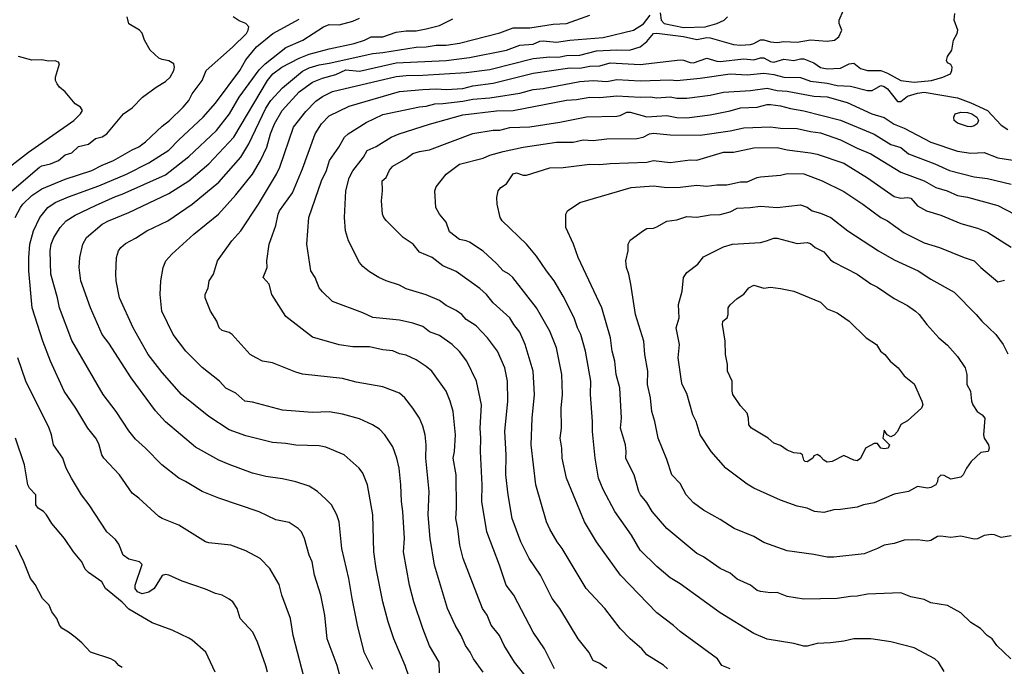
# Model space of a CAD drawing. Header units: metres. Extents: x -46681 to -43747, y -240911 to -237677.
# Tile 399 of 656: x -43972 to -43825, y -240597 to -240500. Entities that reach past the tile are written whole.
import ezdxf

# ---------------------------------------------------------------- set-up
doc = ezdxf.new("R2010")
doc.units = ezdxf.units.M
doc.layers.add('CONTOUR_INDEX', color=1, linetype='Continuous')
doc.layers.add('CONTOUR_INTER', color=3, linetype='Continuous')

msp = doc.modelspace()

# ---------------------------------------------------------------- linework, layer by layer
at = {"layer": 'CONTOUR_INDEX'}
for points, elevation in [([(-43973.1, -240525.56), (-43968.93, -240522.02), (-43968.6, -240521.79), (-43967.31, -240521.52), (-43966.13, -240521.02), (-43965.1, -240520.16), (-43964.1, -240519.84), (-43963.1, -240518.93), (-43961.6, -240518.54), (-43960.6, -240517.73), (-43959.6, -240517.44), (-43958.89, -240517.02), (-43956.38, -240514.02), (-43955.1, -240513.1), (-43953.54, -240511.52), (-43951.52, -240510.02), (-43950.1, -240509.18), (-43949.41, -240508.52), (-43948.87, -240507.52), (-43948.78, -240507.02), (-43948.85, -240506.52), (-43949.6, -240506.11), (-43950.6, -240505.9), (-43951.1, -240505.67), (-43952.41, -240504.52), (-43953.26, -240503.02), (-43953.6, -240501.97), (-43954.01, -240501.52), (-43955.6, -240500.56), (-43955.83, -240499.52)], 85), ([(-43913.03, -240600.02), (-43914.27, -240596.52), (-43915.93, -240592.52), (-43916.81, -240590.02), (-43917.61, -240587.02), (-43918.59, -240582.02), (-43918.92, -240579.52), (-43919.06, -240574.02), (-43919.88, -240569.52), (-43920.6, -240567.74), (-43921.11, -240567.02), (-43923.39, -240565.02), (-43926.1, -240563.88), (-43927.1, -240563.69), (-43930.6, -240563.58), (-43932.1, -240563.31), (-43934.1, -240563.16), (-43938.1, -240562.2), (-43940.6, -240561.28), (-43943.6, -240559.29), (-43947.71, -240556.02), (-43950.6, -240552.73), (-43952.72, -240550.02), (-43954.92, -240546.02), (-43956.96, -240541.52), (-43957.48, -240539.02), (-43957.53, -240538.02), (-43957.43, -240535.52), (-43957.11, -240534.52), (-43956.77, -240534.02), (-43956.1, -240533.42), (-43954.6, -240532.64), (-43952.9, -240531.52), (-43949.76, -240530.02), (-43946.1, -240527.53), (-43942.1, -240524.22), (-43938.81, -240520.52), (-43937.66, -240518.52), (-43935.1, -240513.19), (-43934.32, -240512.02), (-43932.6, -240510.11), (-43929.6, -240507.65), (-43928.6, -240507.12), (-43927.1, -240506.68), (-43925.6, -240506.46), (-43919.1, -240505.01), (-43917.6, -240504.87), (-43912.6, -240504.06), (-43911.1, -240503.99), (-43909.6, -240503.76), (-43908.1, -240503.76), (-43906.1, -240503.43), (-43900.1, -240501.91), (-43898.1, -240501.16), (-43895.6, -240501.16), (-43892.1, -240500.61), (-43890.1, -240500.5), (-43886.6, -240499.27)], 90), ([(-43884.1, -240596.99), (-43885.1, -240596.24), (-43886.1, -240595.79), (-43886.75, -240594.52), (-43888.36, -240592.52), (-43891.12, -240588.02), (-43892.23, -240586.52), (-43894, -240583.02), (-43895.71, -240580.52), (-43896.94, -240578.02), (-43898.23, -240574.52), (-43898.83, -240571.02), (-43899.18, -240568.02), (-43899.16, -240565.02), (-43899.36, -240561.52), (-43898.91, -240557.02), (-43898.94, -240554.02), (-43899.33, -240552.02), (-43900.44, -240549.52), (-43901.91, -240547.52), (-43903.6, -240545.74), (-43905.1, -240544.8), (-43905.78, -240544.02), (-43906.6, -240543.42), (-43908.1, -240542.69), (-43909.1, -240541.94), (-43911.1, -240541.07), (-43914.1, -240540.19), (-43915.1, -240539.67), (-43917.1, -240538.99), (-43918.21, -240538.52), (-43919.6, -240537.67), (-43920.6, -240536.86), (-43921.1, -240536.27), (-43922.73, -240533.02), (-43923.19, -240531.52), (-43923.32, -240529.52), (-43923.12, -240525.52), (-43922.6, -240523.61), (-43922.1, -240522.57), (-43920.5, -240520.52), (-43919.94, -240519.52), (-43918.6, -240518.89), (-43916.33, -240517.52), (-43915.15, -240517.02), (-43910.6, -240515.59), (-43905.6, -240514.19), (-43900.6, -240513.58), (-43898.1, -240513.5), (-43890.1, -240511.99), (-43888.6, -240511.9), (-43886.6, -240511.54), (-43885.1, -240511.59), (-43882.6, -240511.35), (-43879.1, -240511.54), (-43877.6, -240511.49), (-43876.6, -240511.61), (-43874.6, -240511.5), (-43873.6, -240511.66), (-43872.1, -240511.67), (-43868.6, -240511.25), (-43866.6, -240510.8), (-43862.6, -240510.54), (-43860.1, -240510.2), (-43858.6, -240510.55), (-43857.1, -240510.63), (-43853.1, -240511.37), (-43851.1, -240511.48), (-43848.1, -240512.32), (-43844.44, -240514.02), (-43842.6, -240514.56), (-43841.1, -240515.58), (-43839.6, -240516.14), (-43835.6, -240518.28), (-43831.6, -240519.58), (-43829.6, -240519.91), (-43827.6, -240519.8), (-43825.6, -240520.61), (-43821.1, -240521.28)], 95), ([(-43831.98, -240514.02), (-43831.1, -240513.76), (-43830.1, -240513.81), (-43829.45, -240514.02), (-43828.73, -240514.52), (-43828.46, -240515.02), (-43828.68, -240515.52), (-43829.1, -240515.83), (-43829.6, -240515.98), (-43830.1, -240515.92), (-43831.6, -240515.42), (-43832.1, -240515.04), (-43832.17, -240514.52), (-43831.98, -240514.02)], 95), ([(-43823.6, -240577.14), (-43825.1, -240577.41), (-43826.1, -240577), (-43826.6, -240576.95), (-43827.6, -240577.11), (-43828.6, -240577.61), (-43829.1, -240577.62), (-43831.1, -240577.18), (-43832.6, -240577.38), (-43834.1, -240577.21), (-43834.6, -240577.26), (-43835.6, -240577.83), (-43836.1, -240577.94), (-43837.6, -240577.75), (-43839.6, -240577.79), (-43841.1, -240578.27), (-43842.6, -240578.52), (-43843.6, -240579.04), (-43845.6, -240579.82), (-43850.1, -240580.33), (-43851.1, -240580.33), (-43853.1, -240579.91), (-43857.1, -240579.36), (-43860.6, -240578.12), (-43862.1, -240577.25), (-43865.04, -240576.02), (-43867.1, -240574.69), (-43869.6, -240573.32), (-43871.1, -240572.19), (-43872.23, -240571.02), (-43873.1, -240569.33), (-43874.36, -240568.02), (-43875.1, -240565.72), (-43876.4, -240562.52), (-43876.88, -240560.02), (-43877.34, -240558.52), (-43877.54, -240556.52), (-43878.01, -240554.52), (-43877.96, -240552.52), (-43878.37, -240550.02), (-43878.52, -240548.02), (-43879.8, -240544.02), (-43880.47, -240539.52), (-43880.79, -240538.02), (-43881.15, -240537.02), (-43881.21, -240536.02), (-43880.88, -240534.52), (-43880.88, -240533.52), (-43880.6, -240532.91), (-43878.6, -240531.45), (-43878.1, -240531.17), (-43877.1, -240531.12), (-43876.6, -240530.94), (-43875.1, -240530.08), (-43873.6, -240529.85), (-43872.1, -240529.38), (-43870.6, -240529.49), (-43868.6, -240529.11), (-43867.1, -240529.1), (-43865.6, -240528.67), (-43864.6, -240528.15), (-43862.62, -240528.02)], 100), ([(-43862.62, -240528.02), (-43861.1, -240527.82), (-43858.6, -240528.02), (-43855.1, -240527.64), (-43854.1, -240527.97), (-43853.35, -240528.52), (-43852.1, -240528.86), (-43850.54, -240529.52), (-43848.03, -240531.52), (-43843.45, -240534.52), (-43841.1, -240535.86), (-43837.48, -240537.52), (-43835.6, -240538.77), (-43832.1, -240540.71), (-43828.81, -240544.02), (-43827.98, -240545.02), (-43825.89, -240547.02), (-43824.77, -240548.52), (-43824.1, -240549.92)], 100), ([(-43942.69, -240597.52), (-43944.06, -240594.52), (-43946.1, -240592.73), (-43946.6, -240592.43), (-43949.1, -240591.24), (-43952.1, -240590.17), (-43955.6, -240588.11), (-43956.6, -240587.07), (-43959.09, -240585.02), (-43959.62, -240584.02), (-43961.6, -240582.62), (-43962.1, -240582.1), (-43962.6, -240581.01), (-43963.88, -240579.52), (-43965.19, -240577.52), (-43967.1, -240575.3), (-43967.89, -240574.02), (-43968.37, -240573.52), (-43969.16, -240573.02), (-43969.49, -240572.52), (-43969.51, -240571.02), (-43970.45, -240570.02), (-43970.71, -240569.52), (-43971.2, -240566.52), (-43972.52, -240562.52)], 85)]:
    msp.add_lwpolyline(points, dxfattribs=dict(at, elevation=elevation))
at = {"layer": 'CONTOUR_INTER'}
for points, elevation in [([(-43902.6, -240597.53), (-43904.04, -240595.52), (-43904.51, -240594.52), (-43905.24, -240593.52), (-43905.87, -240592.02), (-43906.77, -240590.52), (-43907.89, -240588.02), (-43908.98, -240584.52), (-43909.84, -240581.52), (-43910.51, -240577.52), (-43910.83, -240574.02), (-43910.67, -240570.52), (-43911.13, -240565.52), (-43911.08, -240563.52), (-43911.27, -240562.02), (-43911.6, -240560.71), (-43912.1, -240559.52), (-43913.08, -240558.02), (-43914.28, -240556.52), (-43915.1, -240555.79), (-43917.6, -240554.84), (-43921.6, -240554.16), (-43923.6, -240553.61), (-43929.6, -240552.95), (-43930.6, -240552.68), (-43934.1, -240551.28), (-43935.6, -240550.99), (-43936.55, -240550.52), (-43937.45, -240550.02), (-43940.13, -240547.02), (-43940.6, -240546.71), (-43941.6, -240546.41), (-43942.07, -240546.02), (-43942.43, -240545.02), (-43943.35, -240543.52), (-43944.18, -240541.52), (-43944.17, -240541.02), (-43943.7, -240540.02), (-43943.59, -240539.02), (-43942.91, -240538.02), (-43942.31, -240536.02), (-43940.17, -240533.02), (-43938.85, -240531.52), (-43936.21, -240527.52), (-43933.48, -240523.02), (-43933.02, -240522.02), (-43930.93, -240516.02), (-43929.1, -240513.67), (-43927.6, -240512.13), (-43926.6, -240511.44), (-43925.1, -240510.69), (-43915.6, -240508.45), (-43914.1, -240508.28), (-43911.6, -240508.24), (-43905.1, -240507.86), (-43901.6, -240507.37), (-43895.1, -240505.74), (-43892.6, -240505.49), (-43891.33, -240505.52), (-43890.1, -240505.31), (-43888.1, -240505.26), (-43885.6, -240504.62), (-43882.6, -240504.47), (-43880.7, -240504.52), (-43879.1, -240503.98), (-43878.1, -240503.18), (-43877.1, -240502), (-43876.6, -240501.96), (-43872.6, -240502.46), (-43870.6, -240502.92), (-43869.1, -240502.62), (-43868.6, -240502.65), (-43865.1, -240503.64), (-43864.1, -240503.74), (-43862.6, -240503.66), (-43862.07, -240503.52), (-43861.1, -240502.97), (-43860.6, -240502.94), (-43859.6, -240503.26), (-43858.6, -240503.33), (-43857.6, -240503.19), (-43855.6, -240503.3), (-43853.6, -240502.97), (-43851.1, -240503.15), (-43850, -240503.02), (-43849.36, -240502.52), (-43848.9, -240501.52), (-43849.32, -240500.52), (-43849.33, -240500.02), (-43848.67, -240498.52)], 92), ([(-43972.6, -240529.52), (-43971.81, -240528.02), (-43971.45, -240527.52), (-43970.1, -240526.21), (-43968.6, -240525.26), (-43965.1, -240523.81), (-43961.1, -240522.51), (-43959.6, -240521.71), (-43957.86, -240521.02), (-43955.1, -240519.4), (-43954.1, -240518.94), (-43953.1, -240518.23), (-43950.6, -240515.85), (-43949.49, -240515.02), (-43947.45, -240513.02), (-43946.62, -240512.02), (-43946.1, -240511.01), (-43944.63, -240509.02), (-43944.04, -240507.52), (-43940.1, -240504.04), (-43938, -240502.02), (-43937.72, -240501.52), (-43937.62, -240501.02), (-43938.07, -240500.52), (-43939.1, -240500.11), (-43939.98, -240499.52)], 86), ([(-43929.05, -240599.52), (-43930.99, -240592.02), (-43931.42, -240589.52), (-43932.7, -240586.02), (-43933.1, -240584.42), (-43934.48, -240582.02), (-43935.96, -240580.52), (-43938.1, -240579.37), (-43940.31, -240578.52), (-43943.6, -240578.19), (-43944.1, -240578.04), (-43948.1, -240575.56), (-43950.6, -240574.54), (-43951.1, -240574.23), (-43954.09, -240571.52), (-43955.1, -240570.77), (-43956.99, -240568.02), (-43959.31, -240565.52), (-43959.63, -240565.02), (-43960.1, -240563.39), (-43960.53, -240562.52), (-43961.74, -240561.02), (-43963.5, -240558.02), (-43965.27, -240555.52), (-43967.3, -240551.02), (-43968.45, -240548.02), (-43970.06, -240543.02), (-43970.53, -240537.52), (-43970.55, -240535.52), (-43970.39, -240533.52), (-43969.86, -240531.52), (-43968.89, -240529.52), (-43967.7, -240528.02), (-43966.6, -240527.29), (-43964.6, -240526.41), (-43960.1, -240524.78), (-43955.93, -240523.02), (-43952.6, -240521.37), (-43949.6, -240519.47), (-43948.1, -240517.9), (-43944.45, -240514.52), (-43942.6, -240512.41), (-43938.99, -240507.52), (-43938.1, -240505.95), (-43936.51, -240504.02), (-43934.03, -240502.02), (-43930.1, -240499.85)], 87), ([(-43922.66, -240603.02), (-43924.44, -240596.52), (-43925.9, -240592.52), (-43926.28, -240589.02), (-43926.87, -240586.02), (-43927.82, -240583.02), (-43928.18, -240581.02), (-43928.6, -240580.03), (-43929.3, -240577.52), (-43929.78, -240576.52), (-43930.23, -240576.02), (-43931.6, -240575.12), (-43933.6, -240574.73), (-43936.1, -240573.54), (-43942.1, -240571.5), (-43944.6, -240570.49), (-43947.1, -240568.99), (-43948.1, -240568.51), (-43950.63, -240566.52), (-43953.08, -240564.02), (-43954.6, -240562.69), (-43955.6, -240561.41), (-43957.47, -240558.52), (-43959.42, -240556.02), (-43964.1, -240547.92), (-43965.97, -240543.02), (-43966.28, -240541.52), (-43967.28, -240538.02), (-43967.36, -240534.52), (-43967.22, -240533.52), (-43966.8, -240532.52), (-43965.87, -240531.02), (-43964.95, -240530.02), (-43963.6, -240529.17), (-43960.6, -240527.71), (-43957.6, -240526.36), (-43956.6, -240526.06), (-43950.1, -240523.12), (-43946.6, -240520.4), (-43942.48, -240516.52), (-43940.55, -240514.02), (-43939.09, -240511.52), (-43936.1, -240507.46), (-43935.19, -240506.52), (-43932.1, -240504.09), (-43929.57, -240503.02), (-43926.44, -240501.02), (-43925.6, -240500.68), (-43924.1, -240500.73), (-43922.1, -240500.15), (-43921.1, -240499.71)], 88), ([(-43919.1, -240597.12), (-43920.4, -240594.52), (-43921.38, -240590.52), (-43922.19, -240586.52), (-43922.65, -240583.52), (-43923.72, -240579.02), (-43924.11, -240575.02), (-43924.46, -240574.02), (-43925.28, -240572.52), (-43926.1, -240571.63), (-43927.37, -240570.52), (-43928.6, -240569.72), (-43930.6, -240569.07), (-43932.6, -240568.6), (-43935.1, -240568.26), (-43937.1, -240567.74), (-43940.6, -240566.49), (-43942.1, -240565.8), (-43945.6, -240563.86), (-43950.1, -240560.07), (-43951.6, -240558.44), (-43955.26, -240553.52), (-43958.6, -240548.34), (-43959.6, -240547.02), (-43961.32, -240543.02), (-43962.79, -240539.02), (-43963.01, -240537.02), (-43962.9, -240535.52), (-43962.46, -240533.52), (-43961.91, -240532.52), (-43959.6, -240530.54), (-43958.65, -240530.02), (-43955.6, -240528.78), (-43949.6, -240525.94), (-43946.6, -240524.05), (-43943.6, -240521.52), (-43939.9, -240517.52), (-43934.83, -240509.02), (-43934.02, -240508.02), (-43932.69, -240507.02), (-43930.1, -240505.68), (-43928.6, -240505.09), (-43925.6, -240504.3), (-43921.88, -240503.52), (-43920.35, -240503.02), (-43919.32, -240502.52), (-43917.6, -240502.48), (-43915.6, -240501.83), (-43914.1, -240501.63), (-43912.6, -240501.62), (-43911.1, -240501.33), (-43909.1, -240500.83), (-43907.1, -240499.82)], 89), ([(-43909.1, -240597.61), (-43909.18, -240596.02), (-43910.6, -240593.57), (-43911.59, -240591.02), (-43912.94, -240587.02), (-43913.59, -240584.52), (-43914.48, -240579.52), (-43914.37, -240577.52), (-43914.59, -240573.52), (-43914.81, -240572.02), (-43914.87, -240569.52), (-43915.15, -240567.02), (-43915.48, -240565.52), (-43916.1, -240563.85), (-43917.31, -240562.02), (-43918.1, -240561.17), (-43919.14, -240560.52), (-43921.1, -240559.66), (-43923.6, -240558.95), (-43925.6, -240558.57), (-43928.1, -240558.71), (-43932.6, -240558.32), (-43937.1, -240557.12), (-43938.21, -240557.02), (-43939.6, -240555.82), (-43941.1, -240555.03), (-43942.02, -240554.02), (-43944.6, -240551.96), (-43947.04, -240549.52), (-43948.94, -240547.02), (-43950.64, -240543.52), (-43950.9, -240541.02), (-43950.79, -240539.02), (-43950.47, -240537.02), (-43950.05, -240536.02), (-43949.14, -240535.02), (-43945.84, -240532.02), (-43942.18, -240529.02), (-43939.6, -240526.13), (-43937.1, -240523.03), (-43935.9, -240521.02), (-43934.96, -240519.02), (-43934.41, -240517.02), (-43933.81, -240515.52), (-43932.67, -240513.52), (-43930.1, -240510.71), (-43928.1, -240509.27), (-43926.6, -240508.67), (-43924.6, -240508.16), (-43923.1, -240507.44), (-43921.1, -240507.63), (-43915.6, -240506.39), (-43908.1, -240506.04), (-43904.6, -240505.6), (-43899.1, -240504.52), (-43897.1, -240503.75), (-43895.1, -240503.59), (-43894.1, -240503.15), (-43893.6, -240503.09), (-43891.6, -240503.32), (-43889.6, -240503.01), (-43884.6, -240502.58), (-43880.1, -240501.51), (-43878.6, -240500.56), (-43877.6, -240499.28)], 91), ([(-43896.27, -240598.02), (-43897.91, -240596.02), (-43899.43, -240593.52), (-43900.15, -240592.02), (-43901.37, -240590.52), (-43901.96, -240589.02), (-43902.69, -240588.02), (-43905.57, -240580.52), (-43906.06, -240578.52), (-43906.36, -240576.02), (-43906.68, -240574.52), (-43906.57, -240573.02), (-43906.63, -240568.02), (-43907.09, -240565.52), (-43906.86, -240564.52), (-43906.73, -240562.02), (-43907.09, -240558.52), (-43907.5, -240557.02), (-43908.1, -240555.52), (-43910.27, -240552.52), (-43911.1, -240551.79), (-43912.6, -240550.82), (-43914.1, -240550.12), (-43915.1, -240549.92), (-43916.1, -240549.46), (-43917.6, -240549.31), (-43919.6, -240548.87), (-43922.1, -240548.85), (-43924.1, -240548.59), (-43928.1, -240547.41), (-43932.1, -240544.33), (-43934.19, -240541.02), (-43934.61, -240539.52), (-43935.48, -240538.52), (-43934.91, -240537.02), (-43934.94, -240536.02), (-43934.61, -240533.52), (-43933.6, -240530.72), (-43933.27, -240529.02), (-43933.05, -240528.52), (-43931.1, -240525.85), (-43929.6, -240522.27), (-43927.72, -240517.02), (-43926.74, -240515.52), (-43925.6, -240514.3), (-43922.6, -240512.89), (-43915.1, -240510.66), (-43911.6, -240510.36), (-43909.6, -240510.29), (-43908.1, -240510.4), (-43905.6, -240510.25), (-43904.1, -240509.84), (-43901.1, -240509.43), (-43895.1, -240507.92), (-43889.6, -240507.13), (-43888.1, -240507.18), (-43886.6, -240506.9), (-43885.1, -240506.85), (-43883.6, -240506.37), (-43879.1, -240506.64), (-43873.1, -240505.95), (-43872.6, -240505.98), (-43871.6, -240506.36), (-43871.1, -240506.38), (-43869.1, -240505.7), (-43867.6, -240506.14), (-43867.1, -240506.17), (-43863.6, -240505.77), (-43862.1, -240505.96), (-43861.1, -240505.66), (-43860.6, -240505.66), (-43859.6, -240506.17), (-43859.1, -240506.28), (-43857.6, -240505.85), (-43856.1, -240506.02), (-43855.1, -240505.78), (-43854.6, -240505.79), (-43853.1, -240506.39), (-43852.1, -240507.07), (-43851.1, -240507.27), (-43849.1, -240507.21), (-43847.81, -240506.52), (-43847.1, -240506.46), (-43846.1, -240507.26), (-43845.1, -240507.52), (-43843.1, -240507.56), (-43842.1, -240507.93), (-43840.1, -240509.03), (-43838.1, -240509.29), (-43835.49, -240509.02), (-43833.79, -240508.52), (-43832.66, -240508.02), (-43832.47, -240507.52), (-43832.43, -240507.02), (-43832.6, -240506.63), (-43833.1, -240506.41), (-43833.28, -240506.02), (-43833.1, -240505.44), (-43832.47, -240504.52), (-43832.21, -240503.02), (-43831.68, -240502.02), (-43831.58, -240501.52), (-43832.13, -240500.02), (-43832.02, -240499.02)], 93), ([(-43876.1, -240498.91), (-43875.96, -240500.02), (-43875.52, -240500.52), (-43872.6, -240501.09), (-43869.35, -240501.02), (-43867.6, -240500.53), (-43866.53, -240500.02), (-43866.01, -240499.52)], 91), ([(-43973.51, -240522.02), (-43970.6, -240519.77), (-43963.83, -240515.02), (-43962.81, -240514.02), (-43962.51, -240513.52), (-43962.8, -240513.02), (-43963.64, -240512.52), (-43965.1, -240510.72), (-43965.94, -240510.02), (-43966.33, -240509.52), (-43966.55, -240509.02), (-43966.58, -240508.52), (-43965.95, -240506.52), (-43966.1, -240506.28), (-43966.6, -240506.09), (-43967.6, -240506.14), (-43968.6, -240505.93), (-43970.1, -240505.98), (-43972.1, -240505.45)], 84), ([(-43891.89, -240597.02), (-43893.39, -240594.02), (-43895.12, -240591.52), (-43897.99, -240586.02), (-43899.16, -240584.52), (-43900.11, -240581.52), (-43902.05, -240576.52), (-43902.77, -240572.02), (-43902.71, -240569.52), (-43903, -240564.52), (-43902.94, -240562.52), (-43903.04, -240561.02), (-43902.84, -240557.52), (-43903.57, -240554.02), (-43905.03, -240551.02), (-43906.1, -240549.58), (-43907.2, -240548.52), (-43909.1, -240547.17), (-43910.6, -240546.65), (-43911.6, -240545.85), (-43913.1, -240545.32), (-43915.1, -240544.88), (-43919.1, -240544.5), (-43920.6, -240543.8), (-43925.1, -240542.08), (-43926.6, -240540.66), (-43927.09, -240540.02), (-43927.7, -240538.52), (-43928.35, -240537.52), (-43928.94, -240533.52), (-43928.65, -240529.52), (-43926.77, -240524.02), (-43926, -240522.52), (-43925.59, -240521.02), (-43924.16, -240519.02), (-43923.3, -240517.52), (-43922.79, -240517.02), (-43920.1, -240515.3), (-43917.6, -240514.12), (-43912.1, -240512.96), (-43911.1, -240512.87), (-43909.82, -240512.52), (-43908.6, -240512.48), (-43905.6, -240512.13), (-43904.1, -240511.81), (-43901.6, -240511.62), (-43897.1, -240510.91), (-43895.1, -240510.38), (-43893.6, -240510.21), (-43888.1, -240509.16), (-43886.1, -240509.01), (-43884.1, -240509.17), (-43882.6, -240508.9), (-43879.1, -240509.06), (-43874.6, -240508.92), (-43873.6, -240509.03), (-43870.1, -240508.7), (-43865.6, -240508.02), (-43863.1, -240508.17), (-43860.6, -240507.92), (-43859.1, -240508.14), (-43857.6, -240508.53), (-43855.1, -240508.6), (-43853.6, -240509.13), (-43851.1, -240509.43), (-43849.6, -240509.77), (-43847.6, -240509.87), (-43845.1, -240510.54), (-43844.39, -240510.52), (-43843.1, -240509.79), (-43842.6, -240509.93), (-43842.1, -240510.29), (-43840.6, -240512.17), (-43840.1, -240512.2), (-43839.1, -240511.39), (-43837.6, -240510.92), (-43836.6, -240510.76), (-43831.6, -240511.65), (-43829.6, -240512.37), (-43827.1, -240513.52), (-43825.1, -240515.71), (-43824.1, -240516.38)], 94), ([(-43875.02, -240597.02), (-43875.6, -240596.48), (-43878.1, -240594.91), (-43878.85, -240594.02), (-43880.6, -240592.52), (-43882.1, -240591), (-43884.39, -240588.02), (-43887.18, -240585.02), (-43890.78, -240579.02), (-43891.53, -240578.02), (-43892.6, -240576.15), (-43893.09, -240575.02), (-43894.7, -240569.52), (-43895.39, -240563.52), (-43895.27, -240559.52), (-43894.88, -240556.02), (-43895.08, -240552.52), (-43896.29, -240548.52), (-43897.1, -240546.66), (-43898, -240545.52), (-43898.6, -240544.52), (-43901.1, -240542.31), (-43902.1, -240541.06), (-43903.1, -240540.13), (-43906.6, -240537.61), (-43908.6, -240536.76), (-43910.22, -240535.52), (-43912.1, -240534.69), (-43913.06, -240533.52), (-43914.54, -240532.52), (-43917.1, -240529.99), (-43917.42, -240529.52), (-43917.62, -240529.02), (-43917.81, -240527.02), (-43917.64, -240525.52), (-43917.68, -240524.02), (-43917.1, -240523.54), (-43916.6, -240522.43), (-43916.1, -240521.83), (-43914.1, -240520.71), (-43913.1, -240519.96), (-43912.1, -240519.65), (-43910.6, -240519.4), (-43904.1, -240516.97), (-43901.1, -240516.44), (-43900.1, -240516.44), (-43898.6, -240516.07), (-43895.6, -240515.95), (-43891.1, -240515.26), (-43887.1, -240514.45), (-43882.6, -240514.37), (-43882.1, -240514.27), (-43881.1, -240513.78), (-43880.6, -240513.76), (-43878.1, -240514.47), (-43875.1, -240514.27), (-43873.6, -240514.58), (-43872.1, -240514.64), (-43868.6, -240514.19), (-43865.6, -240513.58), (-43864.1, -240513.12), (-43861.6, -240513.03), (-43860.1, -240512.62), (-43859.6, -240512.6), (-43858.1, -240512.8), (-43856.6, -240513.21), (-43854.6, -240513.55), (-43849.1, -240514.97), (-43844.1, -240517.04), (-43841.6, -240518.6), (-43840.1, -240519.06), (-43838.93, -240520.02), (-43835.01, -240521.52), (-43832.82, -240522.52), (-43829.1, -240523.46), (-43827.1, -240523.71), (-43823.6, -240524.53)], 96), ([(-43865.6, -240597.03), (-43866.87, -240596.52), (-43867.54, -240595.52), (-43873.1, -240591.45), (-43874.1, -240590.53), (-43876.6, -240588.63), (-43882.04, -240583.02), (-43885.61, -240578.02), (-43887.43, -240575.02), (-43890.1, -240568.52), (-43890.74, -240565.52), (-43890.81, -240564.02), (-43891.05, -240562.52), (-43890.85, -240561.02), (-43890.89, -240558.02), (-43890.7, -240556.02), (-43890.8, -240553.02), (-43891.59, -240549.02), (-43892.59, -240546.52), (-43894.6, -240543.05), (-43898.14, -240538.52), (-43898.7, -240538.02), (-43899.6, -240537.5), (-43900.6, -240536.4), (-43902.6, -240534.57), (-43904.6, -240533.23), (-43905.1, -240532.99), (-43906.1, -240532.8), (-43907.6, -240531.66), (-43908.1, -240530.23), (-43909.11, -240529.02), (-43909.65, -240528.02), (-43909.79, -240525.52), (-43909.6, -240524.96), (-43908.12, -240523.02), (-43906.1, -240521.56), (-43902.6, -240520.65), (-43901.6, -240520.21), (-43899.6, -240519.63), (-43896.58, -240519.02), (-43891.6, -240518.28), (-43889.1, -240518.26), (-43887.6, -240517.93), (-43886.1, -240517.99), (-43884.1, -240517.75), (-43879.6, -240517.7), (-43878.62, -240517.52), (-43877.69, -240517.02), (-43877.1, -240516.92), (-43874.6, -240517.16), (-43870.1, -240517.19), (-43865.6, -240516.55), (-43863.6, -240516.1), (-43859.6, -240515.95), (-43858.1, -240516.15), (-43855.6, -240516.23), (-43853.6, -240516.68), (-43852.1, -240516.86), (-43849.1, -240517.91), (-43846.6, -240519.16), (-43844.6, -240519.99), (-43840.1, -240522.75), (-43836.6, -240524.03), (-43834.84, -240525.02), (-43833.16, -240525.52), (-43831.6, -240526.23), (-43830.1, -240526.47), (-43825.6, -240527.73), (-43823.1, -240529.04)], 97), ([(-43833.6, -240597.43), (-43834.45, -240596.02), (-43835, -240595.52), (-43838.1, -240593.87), (-43841.6, -240592.98), (-43844.6, -240592.53), (-43847.1, -240592.54), (-43848.6, -240592.88), (-43850.6, -240593.15), (-43852.6, -240593.22), (-43854.1, -240593.64), (-43854.6, -240593.66), (-43856.1, -240593.24), (-43860.1, -240592.59), (-43862.1, -240591.72), (-43867.1, -240588.66), (-43873.1, -240584.3), (-43874.6, -240583.44), (-43876.6, -240581.72), (-43879.1, -240579.29), (-43880.36, -240577.02), (-43882.89, -240573.52), (-43884.6, -240570.22), (-43885.33, -240568.52), (-43885.8, -240565.52), (-43886.22, -240561.52), (-43886.2, -240560.02), (-43886.52, -240556.02), (-43886.47, -240554.02), (-43887.28, -240549.52), (-43887.98, -240547.02), (-43888.48, -240546.02), (-43888.95, -240544.52), (-43890.6, -240541.3), (-43891.94, -240539.02), (-43893.12, -240537.52), (-43894.6, -240535.32), (-43896.1, -240533.52), (-43899.74, -240530.02), (-43900.01, -240529.52), (-43900.47, -240527.52), (-43900.51, -240526.52), (-43900.32, -240525.52), (-43899.91, -240525.02), (-43899.1, -240524.49), (-43898.1, -240523.01), (-43897.6, -240522.85), (-43896.6, -240523.21), (-43896.1, -240523.18), (-43892.6, -240522.08), (-43890.6, -240522.06), (-43886.6, -240521.54), (-43885.1, -240521.61), (-43883.6, -240521.43), (-43878.1, -240521.23), (-43877.1, -240521.01), (-43874.6, -240521.3), (-43871.6, -240520.89), (-43870.6, -240520.95), (-43866.6, -240519.77), (-43865.1, -240519.73), (-43862.1, -240519.09), (-43858.6, -240519.05), (-43857.1, -240519.41), (-43853.6, -240519.83), (-43852.6, -240520.04), (-43848.6, -240521.41), (-43845.1, -240523.58), (-43841.1, -240526.39), (-43840.1, -240526.65), (-43839.1, -240526.51), (-43838.6, -240526.61), (-43837.6, -240527.8), (-43836.26, -240528.52), (-43834.1, -240529.16), (-43831.1, -240530.43), (-43828.6, -240531.12), (-43827.1, -240531.74), (-43823.6, -240533.95)], 98), ([(-43823.62, -240595.52), (-43825.75, -240593.52), (-43826.44, -240592.52), (-43827.19, -240592.02), (-43828.15, -240591.02), (-43829.6, -240590.09), (-43831.1, -240588.64), (-43833.1, -240587.58), (-43835.6, -240587.18), (-43836.6, -240586.65), (-43838.6, -240586.28), (-43840.1, -240585.64), (-43845.1, -240585.88), (-43846.6, -240586.18), (-43847.6, -240586.2), (-43849.6, -240586.51), (-43854.6, -240586.63), (-43857.1, -240586.19), (-43858.6, -240585.62), (-43859.6, -240585.67), (-43861.1, -240585.45), (-43861.6, -240585.3), (-43862.6, -240584.5), (-43864.6, -240583.64), (-43865.6, -240582.71), (-43867.1, -240582.04), (-43869.6, -240580.29), (-43870.6, -240579.78), (-43875.1, -240576.03), (-43877.29, -240573.52), (-43878.1, -240572.17), (-43879.03, -240571.02), (-43879.28, -240570.52), (-43880.01, -240568.02), (-43881.1, -240565.88), (-43881.21, -240565.52), (-43881.17, -240564.52), (-43881.3, -240563.52), (-43882.01, -240561.02), (-43881.88, -240559.52), (-43882.14, -240555.02), (-43882.7, -240553.02), (-43882.9, -240551.02), (-43883.28, -240549.52), (-43883.51, -240547.52), (-43884.84, -240543.02), (-43888.38, -240535.52), (-43889.05, -240533.52), (-43890.2, -240531.02), (-43890.23, -240529.02), (-43889.96, -240528.52), (-43888.1, -240527.27), (-43880.44, -240525.02), (-43877.1, -240524.79), (-43875.1, -240525.02), (-43873.1, -240524.99), (-43870.6, -240524.67), (-43869.1, -240524.82), (-43867.6, -240524.65), (-43866.1, -240524.64), (-43864.1, -240524.21), (-43863.1, -240524.17), (-43861.6, -240523.52), (-43861.1, -240523.42), (-43858.1, -240523.19), (-43857.1, -240522.96), (-43854.6, -240523), (-43851.87, -240524.02), (-43848.6, -240525.63), (-43845.76, -240527.52), (-43843.1, -240529.53), (-43842.1, -240530.02), (-43839.6, -240531.81), (-43836.6, -240533.29), (-43834.29, -240534.02), (-43830.6, -240535.52), (-43829.1, -240536), (-43828.11, -240537.02), (-43825.6, -240539.14), (-43824.6, -240538.92)], 99), ([(-43860.21, -240533.02), (-43859.1, -240532.61), (-43858.6, -240532.63), (-43855.6, -240533.39), (-43854.1, -240533.28), (-43853.6, -240533.41), (-43852.89, -240534.02), (-43851.6, -240534.66), (-43850.6, -240535.84), (-43850.1, -240536.2), (-43846.6, -240538), (-43844.6, -240539.47), (-43843.6, -240539.95), (-43841.1, -240541.64), (-43839.1, -240542.71), (-43837.9, -240543.52), (-43837.34, -240544.02), (-43836.2, -240545.52), (-43834.38, -240547.52), (-43833.1, -240548.64), (-43831.6, -240550.29), (-43830.45, -240552.02), (-43830.21, -240553.02), (-43830.21, -240554.52), (-43829.65, -240555.52), (-43829.52, -240557.02), (-43829.31, -240557.52), (-43828.68, -240558.52), (-43827.92, -240559.02), (-43827.54, -240559.52), (-43827.74, -240562.02), (-43827.61, -240562.52), (-43826.95, -240563.52), (-43826.86, -240564.02), (-43827, -240564.52), (-43828.1, -240564.69), (-43829.58, -240566.02), (-43830.26, -240567.02), (-43830.74, -240568.02), (-43831.1, -240568.37), (-43832.6, -240568.67), (-43833.6, -240568.13), (-43834.1, -240568.08), (-43834.57, -240568.52), (-43834.59, -240569.02), (-43834.87, -240569.52), (-43835.6, -240569.89), (-43836.1, -240570.02), (-43837.6, -240569.74), (-43838.94, -240570.52), (-43841.1, -240570.9), (-43844.1, -240572.19), (-43845.67, -240572.52), (-43846.6, -240572.87), (-43849.1, -240573.21), (-43850.1, -240573.23), (-43851.6, -240573.63), (-43853, -240573.52), (-43854.1, -240572.99), (-43855.6, -240572.71), (-43858.1, -240571.79), (-43862.08, -240570.02), (-43863.1, -240569.4), (-43866.28, -240567.02), (-43868.47, -240564.52), (-43870.11, -240562.02), (-43870.73, -240560.02), (-43871.21, -240559.02), (-43872.1, -240555.84), (-43872.79, -240554.52), (-43872.92, -240554.02), (-43873.39, -240550.52), (-43873.2, -240548.52), (-43873.68, -240546.02), (-43873.23, -240544.52), (-43873.34, -240542.52), (-43872.81, -240540.52), (-43872.62, -240538.52), (-43872.1, -240537.73), (-43870.46, -240536.52), (-43869.6, -240535.42), (-43866.6, -240533.93), (-43865.25, -240533.52), (-43861.1, -240533.28), (-43860.21, -240533.02)], 101), ([(-43862.81, -240540.02), (-43862.1, -240539.65), (-43860.6, -240540.09), (-43859.6, -240539.92), (-43858.1, -240540.12), (-43856.1, -240540.53), (-43852.1, -240542.21), (-43851.1, -240543.17), (-43849.6, -240543.77), (-43847.84, -240545.02), (-43845.26, -240547.52), (-43843.74, -240548.52), (-43843.14, -240549.52), (-43842.46, -240550.02), (-43841.71, -240551.02), (-43840.48, -240552.02), (-43839.6, -240553.21), (-43838.1, -240554.4), (-43836.94, -240557.02), (-43836.79, -240557.52), (-43836.98, -240558.02), (-43839.1, -240559.96), (-43840.1, -240560.47), (-43840.6, -240561.53), (-43841.1, -240562.06), (-43841.6, -240562.31), (-43842.14, -240562.02), (-43842.6, -240561.31), (-43842.8, -240562.52), (-43841.79, -240563.52), (-43842, -240564.02), (-43842.6, -240564.14), (-43843.08, -240564.02), (-43843.6, -240563.35), (-43844.1, -240563.34), (-43845.39, -240564.02), (-43846.1, -240565.58), (-43846.6, -240565.94), (-43847.1, -240565.82), (-43848.6, -240565.11), (-43850.36, -240566.02), (-43851.1, -240566.13), (-43851.6, -240565.83), (-43852.1, -240565.27), (-43852.6, -240564.99), (-43853.1, -240565.18), (-43853.27, -240565.52), (-43854.1, -240566.08), (-43854.42, -240566.02), (-43854.6, -240565.84), (-43854.81, -240565.02), (-43855.1, -240564.8), (-43856.1, -240564.71), (-43857.1, -240564.34), (-43858.1, -240563.61), (-43859.1, -240563.27), (-43859.94, -240562.52), (-43862.41, -240561.02), (-43862.83, -240560.52), (-43862.88, -240559.52), (-43863.1, -240558.8), (-43864.1, -240557.67), (-43865.21, -240556.02), (-43865.33, -240555.52), (-43865.33, -240554.02), (-43866.03, -240552.52), (-43866.01, -240551.52), (-43866.33, -240550.02), (-43866.38, -240548.02), (-43866.77, -240545.52), (-43866.7, -240545.02), (-43866.08, -240544.52), (-43865.91, -240544.02), (-43865.91, -240543.02), (-43865.6, -240542.58), (-43864.6, -240541.62), (-43863.6, -240541), (-43862.81, -240540.02)], 102), ([(-43934.85, -240597.52), (-43935.1, -240596.58), (-43936.33, -240593.02), (-43937.06, -240591.52), (-43938.94, -240589.52), (-43939.39, -240588.02), (-43940.05, -240587.02), (-43940.6, -240586.59), (-43941.6, -240586.01), (-43942.6, -240585.77), (-43944.1, -240585.12), (-43947.6, -240583.91), (-43949.6, -240583), (-43950.1, -240582.9), (-43950.6, -240583.07), (-43951.82, -240585.02), (-43952.6, -240585.57), (-43953.6, -240585.83), (-43954.29, -240585.52), (-43954.62, -240585.02), (-43954.64, -240584.52), (-43953.6, -240581.43), (-43954.01, -240581.02), (-43955.6, -240580.62), (-43956.42, -240580.02), (-43957.1, -240578.4), (-43957.6, -240577.7), (-43958.87, -240576.52), (-43961.53, -240572.52), (-43962.68, -240571.02), (-43964.19, -240568.52), (-43964.94, -240567.02), (-43965.47, -240565.52), (-43966.87, -240563.52), (-43967.14, -240562.02), (-43967.52, -240561.02), (-43971, -240554.02), (-43972.2, -240550.52)], 86), ([(-43956.6, -240596.85), (-43957.1, -240596.52), (-43957.6, -240595.91), (-43958.27, -240595.52), (-43961.3, -240594.52), (-43962.6, -240593.14), (-43963.6, -240592.28), (-43964.59, -240591.52), (-43965.6, -240590.95), (-43965.94, -240590.52), (-43966.35, -240589.52), (-43967.11, -240588.52), (-43967.49, -240587.52), (-43968.5, -240586.52), (-43969.6, -240584.43), (-43970.32, -240583.52), (-43971.3, -240581.02), (-43972.48, -240578.52)], 84)]:
    msp.add_lwpolyline(points, dxfattribs=dict(at, elevation=elevation))

doc.saveas('drawing.dxf')
